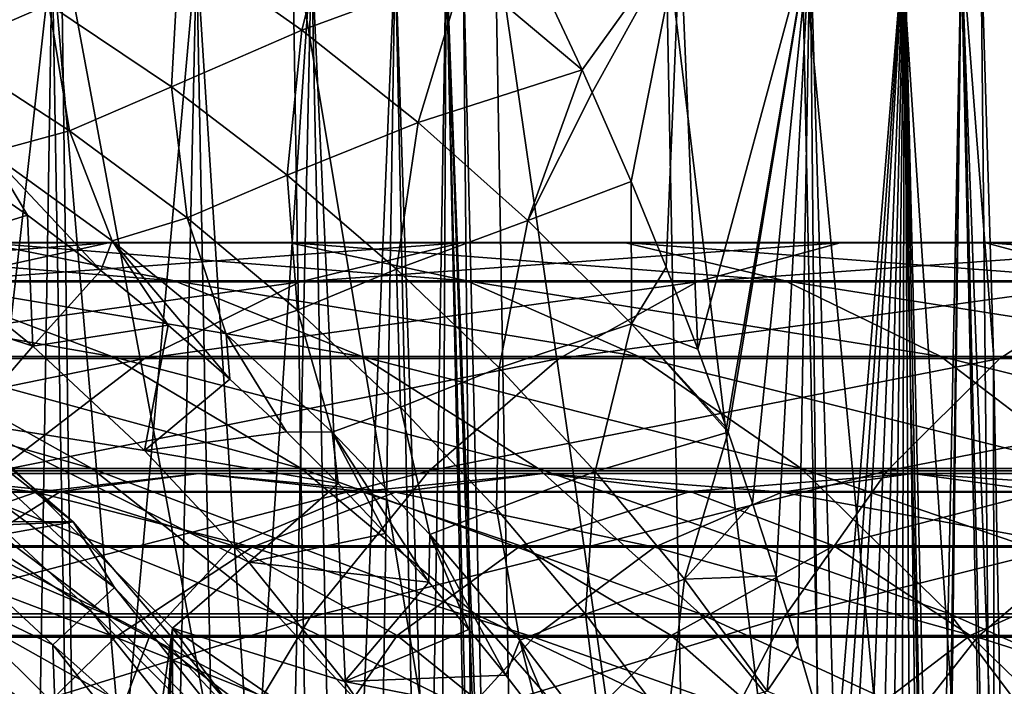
# Model space of a CAD drawing. Header units: metres. Extents: x -62 to 150, y -92 to 92.
# Tile 400 of 656: x 8.85 to 15.12, y 8.14 to 12.39. Entities that reach past the tile are written whole.
import ezdxf

# ---------------------------------------------------------------- set-up
doc = ezdxf.new("R2010")
doc.units = ezdxf.units.M
doc.layers.add('solid_500615', color=7, linetype='CONTINUOUS')

msp = doc.modelspace()

# ---------------------------------------------------------------- linework, layer by layer
at = {"layer": 'solid_500615'}
for points in [[(10.89548, 13.29316, -10.415702), (10.64907, 12.322311, -11.170598), (9.868814, 12.871405, -12.140285)], [(10.89548, 13.29316, -10.415702), (11.68396, 12.703505, -9.423746), (10.64907, 12.322311, -11.170598)], [(7.487415, 12.938643, 12.968584), (7.584079, 4.287668, 13.136009), (9.233789, 4.287668, 12.033709)], [(9.116099, 12.938643, 11.880332), (7.487415, 12.938643, 12.968584), (9.233789, 4.287668, 12.033709)], [(8.215626, 12.97153, -14.845849), (9.036949, 12.486799, -13.948117), (8.372109, 12.200228, -15.821929)], [(9.116099, 12.938643, 11.880332), (9.233789, 4.287668, 12.033709), (10.725507, 4.287668, 10.725507)], [(10.588804, 12.938643, 10.588804), (9.116099, 12.938643, 11.880332), (10.725507, 4.287668, 10.725507)], [(10.588804, 12.938643, 10.588804), (10.725507, 4.287668, 10.725507), (12.033709, 4.287668, 9.233789)], [(11.880332, 12.938643, 9.116099), (10.588804, 12.938643, 10.588804), (12.033709, 4.287668, 9.233789)], [(11.880332, 12.938643, 9.116099), (12.033709, 4.287668, 9.233789), (13.136009, 4.287668, 7.584079)], [(12.968584, 12.938643, 7.487415), (11.880332, 12.938643, 9.116099), (13.136009, 4.287668, 7.584079)], [(12.433908, 12.07077, -8.3957), (12.224119, 12.51905, -8.673625), (13.058185, 12.938647, -7.330032)], [(12.499218, 11.926653, -8.306266), (12.433908, 12.07077, -8.3957), (13.058185, 12.938647, -7.330032)], [(12.747334, 11.358401, -7.952708), (12.499218, 11.926653, -8.306266), (13.058185, 12.938647, -7.330032)], [(12.97041, 10.814055, -7.614416), (12.747334, 11.358401, -7.952708), (13.058185, 12.938647, -7.330032)], [(12.968584, 12.938643, 7.487415), (13.136009, 4.287668, 7.584079), (14.01355, 4.287668, 5.804603)], [(13.83494, 12.938643, 5.730619), (12.968584, 12.938643, 7.487415), (14.01355, 4.287668, 5.804603)], [(13.172331, 10.291791, -7.289099), (12.97041, 10.814055, -7.614416), (13.058185, 12.938647, -7.330032)], [(13.172331, 10.291791, -7.289099), (13.058185, 12.938647, -7.330032), (13.886349, 12.938646, -5.604897)], [(13.354768, 9.791035, -6.977423), (13.172331, 10.291791, -7.289099), (13.886349, 12.938646, -5.604897)], [(13.364951, 9.762252, -6.959477), (13.354768, 9.791035, -6.977423), (13.886349, 12.938646, -5.604897)], [(13.52059, 9.309636, -6.677387), (13.364951, 9.762252, -6.959477), (13.886349, 12.938646, -5.604897)], [(13.671142, 8.847112, -6.389244), (13.52059, 9.309636, -6.677387), (13.886349, 12.938646, -5.604897)], [(13.808371, 8.401753, -6.111653), (13.671142, 8.847112, -6.389244), (13.886349, 12.938646, -5.604897)], [(13.93312, 7.974124, -5.845168), (13.808371, 8.401753, -6.111653), (13.886349, 12.938646, -5.604897)], [(13.83494, 12.938643, 5.730619), (14.01355, 4.287668, 5.804603), (14.651315, 4.287668, 3.925808)], [(14.464576, 12.938643, 3.875771), (13.83494, 12.938643, 5.730619), (14.651315, 4.287668, 3.925808)], [(14.046442, 7.564125, -5.589729), (13.886349, 12.938646, -5.604897), (14.487747, 12.938644, -3.788235)], [(14.046442, 7.564125, -5.589729), (13.93312, 7.974124, -5.845168), (13.886349, 12.938646, -5.604897)], [(14.097124, 7.373266, -5.470879), (14.046442, 7.564125, -5.589729), (14.487747, 12.938644, -3.788235)], [(14.149088, 7.172494, -5.345775), (14.097124, 7.373266, -5.470879), (14.487747, 12.938644, -3.788235)], [(14.2417, 6.800003, -5.113925), (14.149088, 7.172494, -5.345775), (14.487747, 12.938644, -3.788235)], [(14.325542, 6.444977, -4.893026), (14.2417, 6.800003, -5.113925), (14.487747, 12.938644, -3.788235)], [(14.401308, 6.10723, -4.683131), (14.325542, 6.444977, -4.893026), (14.487747, 12.938644, -3.788235)], [(14.470103, 5.784775, -4.482876), (14.401308, 6.10723, -4.683131), (14.487747, 12.938644, -3.788235)], [(14.464576, 12.938643, 3.875771), (14.651315, 4.287668, 3.925808), (15.038392, 4.287668, 1.979842)], [(14.846719, 12.938643, 1.954608), (14.464576, 12.938643, 3.875771), (15.038392, 4.287668, 1.979842)], [(14.532463, 5.477382, -4.292278), (14.470103, 5.784775, -4.482876), (14.487747, 12.938644, -3.788235)], [(14.688319, 4.631004, -3.76906), (14.487747, 12.938644, -3.788235), (14.852561, 12.938643, -1.90971)], [(14.589291, 5.183068, -4.109996), (14.532463, 5.477382, -4.292278), (14.487747, 12.938644, -3.788235)], [(14.63765, 4.920255, -3.947544), (14.589291, 5.183068, -4.109996), (14.487747, 12.938644, -3.788235)], [(14.688319, 4.631004, -3.76906), (14.63765, 4.920255, -3.947544), (14.487747, 12.938644, -3.788235)], [(14.731597, 4.370893, -3.608975), (14.688319, 4.631004, -3.76906), (14.852561, 12.938643, -1.90971)], [(14.731597, 4.370893, -3.608975), (14.852561, 12.938643, -1.90971), (14.745149, 4.286691, -3.557235)], [(14.852561, 12.938643, -1.90971), (15.061988, 4.287669, -1.79151), (14.745149, 4.286691, -3.557235)], [(14.846719, 12.938643, 1.954608), (15.168158, 4.287668), (15.055482, 10.259061)], [(14.846719, 12.938643, 1.954608), (15.038392, 4.287668, 1.979842), (15.168158, 4.287668)], [(14.846719, 12.938643, 1.954608), (15.055482, 10.259061), (14.974831, 12.938643)], [(14.852561, 12.938643, -1.90971), (14.974831, 12.938643), (15.061988, 4.287669, -1.79151)], [(14.974831, 12.938643), (15.055482, 10.259061), (15.061988, 4.287669, -1.79151)], [(9.868814, 12.871405, -12.140285), (9.817422, 11.961401, -13.001544), (9.036949, 12.486799, -13.948117)], [(9.868814, 12.871405, -12.140285), (10.64907, 12.322311, -11.170598), (9.817422, 11.961401, -13.001544)], [(8.100787, 4.250968, 8.673825), (7.969961, 12.827892, 8.533745), (9.05774, 12.827892, 7.369018)], [(7.969961, 12.827892, -8.533745), (8.730651, 4.789056, -8.030114), (8.922237, 4.250449, -7.826354)], [(9.05774, 12.827892, -7.369018), (7.969961, 12.827892, -8.533745), (8.922237, 4.250449, -7.826354)], [(9.206422, 4.250968, 7.48998), (8.100787, 4.250968, 8.673825), (9.05774, 12.827892, 7.369018)], [(9.05774, 12.827892, -7.369018), (8.922237, 4.250449, -7.826354), (9.79325, 4.250968, -6.704496)], [(9.206422, 4.250968, 7.48998), (9.05774, 12.827892, 7.369018), (9.97679, 12.827892, 6.06702)], [(9.97679, 12.827892, -6.06702), (9.05774, 12.827892, -7.369018), (9.79325, 4.250968, -6.704496)], [(10.140558, 4.250968, 6.16661), (9.206422, 4.250968, 7.48998), (9.97679, 12.827892, 6.06702)], [(9.97679, 12.827892, -6.06702), (9.79325, 4.250968, -6.704496), (10.525782, 4.250968, -5.48324)], [(10.140558, 4.250968, 6.16661), (9.97679, 12.827892, 6.06702), (10.709991, 12.827892, 4.652006)], [(10.709991, 12.827892, -4.652006), (9.97679, 12.827892, -6.06702), (10.525782, 4.250968, -5.48324)], [(10.885796, 4.250968, 4.728368), (10.140558, 4.250968, 6.16661), (10.709991, 12.827892, 4.652006)], [(10.709991, 12.827892, -4.652006), (10.525782, 4.250968, -5.48324), (11.106764, 4.250968, -4.183037)], [(10.885796, 4.250968, 4.728368), (10.709991, 12.827892, 4.652006), (11.243687, 12.827892, 3.150333)], [(11.243687, 12.827892, -3.150333), (10.709991, 12.827892, -4.652006), (11.106764, 4.250968, -4.183037)], [(11.42825, 4.250968, 3.202046), (10.885796, 4.250968, 4.728368), (11.243687, 12.827892, 3.150333)], [(11.243687, 12.827892, -3.150333), (11.106764, 4.250968, -4.183037), (11.527831, 4.250968, -2.822607)], [(11.42825, 4.250968, 3.202046), (11.243687, 12.827892, 3.150333), (11.567932, 12.827892, 1.589976)], [(11.567932, 12.827892, -1.589976), (11.243687, 12.827892, -3.150333), (11.527831, 4.250968, -2.822607)], [(11.757819, 4.250968, 1.616075), (11.42825, 4.250968, 3.202046), (11.567932, 12.827892, 1.589976)], [(11.567932, 12.827892, -1.589976), (11.527831, 4.250968, -2.822607), (11.782922, 4.250968, -1.421537)], [(11.757819, 4.250968, 1.616075), (11.567932, 12.827892, 1.589976), (11.67669, 12.827892)], [(11.567932, 12.827892, -1.589976), (11.856116, 5.237471), (11.67669, 12.827892)], [(11.567932, 12.827892, -1.589976), (11.868361, 4.250968), (11.856116, 5.237471)], [(11.567932, 12.827892, -1.589976), (11.782922, 4.250968, -1.421537), (11.868361, 4.250968)], [(11.856116, 5.237471), (11.757819, 4.250968, 1.616075), (11.67669, 12.827892)], [(11.68396, 12.703505, -9.423746), (11.389624, 11.734401, -10.163054), (10.64907, 12.322311, -11.170598)], [(11.68396, 12.703505, -9.423746), (12.433908, 12.07077, -8.3957), (11.389624, 11.734401, -10.163054)], [(11.68396, 12.703505, -9.423746), (12.224119, 12.51905, -8.673625), (12.433908, 12.07077, -8.3957)], [(9.036949, 12.486799, -13.948117), (9.168039, 11.682269, -14.900125), (8.372109, 12.200228, -15.821929)], [(9.036949, 12.486799, -13.948117), (9.817422, 11.961401, -13.001544), (9.168039, 11.682269, -14.900125)], [(10.64907, 12.322311, -11.170598), (10.556154, 11.398504, -12.012936), (9.817422, 11.961401, -13.001544)], [(10.64907, 12.322311, -11.170598), (11.389624, 11.734401, -10.163054), (10.556154, 11.398504, -12.012936)], [(8.372109, 12.200228, -15.821929), (9.168039, 11.682269, -14.900125), (8.66195, 11.543133, -16.848419)], [(11.389624, 11.734401, -10.163054), (12.433908, 12.07077, -8.3957), (12.089508, 11.110328, -9.122646)], [(12.089508, 11.110328, -9.122646), (12.433908, 12.07077, -8.3957), (12.499218, 11.926653, -8.306266)], [(9.817422, 11.961401, -13.001544), (9.917426, 11.127506, -13.931117), (9.168039, 11.682269, -14.900125)], [(9.817422, 11.961401, -13.001544), (10.556154, 11.398504, -12.012936), (9.917426, 11.127506, -13.931117)], [(12.089508, 11.110328, -9.122646), (12.499218, 11.926653, -8.306266), (12.747334, 11.358401, -7.952708)], [(11.389624, 11.734401, -10.163054), (11.252625, 10.801015, -10.988106), (10.556154, 11.398504, -12.012936)], [(11.389624, 11.734401, -10.163054), (12.089508, 11.110328, -9.122646), (11.252625, 10.801015, -10.988106)], [(9.168039, 11.682269, -14.900125), (9.441318, 10.981216, -15.900923), (8.66195, 11.543133, -16.848419)], [(9.168039, 11.682269, -14.900125), (9.917426, 11.127506, -13.931117), (9.441318, 10.981216, -15.900923)], [(8.66195, 11.543133, -16.848419), (8.901346, 11.145033, -18.094835), (8.392267, 11.497682, -18.655275)], [(8.66195, 11.543133, -16.848419), (9.368358, 10.793159, -17.539776), (8.901346, 11.145033, -18.094835)], [(8.66195, 11.543133, -16.848419), (9.441318, 10.981216, -15.900923), (9.368358, 10.793159, -17.539776)], [(8.392267, 11.497682, -18.655275), (8.901346, 11.145033, -18.094835), (8.175756, 10.921532, -30.20178)], [(10.556154, 11.398504, -12.012936), (10.620478, 10.539394, -12.921808), (9.917426, 11.127506, -13.931117)], [(10.556154, 11.398504, -12.012936), (11.252625, 10.801015, -10.988106), (10.620478, 10.539394, -12.921808)], [(12.089508, 11.110328, -9.122646), (12.747334, 11.358401, -7.952708), (12.748043, 10.452476, -8.053676)], [(12.748043, 10.452476, -8.053676), (12.747334, 11.358401, -7.952708), (12.97041, 10.814055, -7.614416)], [(8.901346, 11.145033, -18.094835), (8.934058, 10.310452, -30.20178), (8.175756, 10.921532, -30.20178)], [(8.901346, 11.145033, -18.094835), (9.368358, 10.793159, -17.539776), (8.934058, 10.310452, -30.20178)], [(9.917426, 11.127506, -13.931117), (10.167232, 10.3862, -14.907939), (9.441318, 10.981216, -15.900923)], [(9.917426, 11.127506, -13.931117), (10.620478, 10.539394, -12.921808), (10.167232, 10.3862, -14.907939)], [(12.089508, 11.110328, -9.122646), (11.90657, 10.17158, -9.932037), (11.252625, 10.801015, -10.988106)], [(12.089508, 11.110328, -9.122646), (12.748043, 10.452476, -8.053676), (11.90657, 10.17158, -9.932037)], [(9.441318, 10.981216, -15.900923), (9.79696, 10.44466, -16.985622), (9.368358, 10.793159, -17.539776)], [(9.441318, 10.981216, -15.900923), (10.19065, 10.100436, -16.443537), (9.79696, 10.44466, -16.985622)], [(9.441318, 10.981216, -15.900923), (10.167232, 10.3862, -14.907939), (10.19065, 10.100436, -16.443537)], [(9.417681, 10.967999, -77.264816), (8.28372, 10.720164, -78.431458), (6.124737, 10.720164, -76.137886)], [(7.357738, 10.967999, -75.076462), (9.417681, 10.967999, -77.264816), (6.124737, 10.720164, -76.137886)], [(9.838494, 10.727129, -72.94091), (8.604963, 10.970339, -74.002792), (6.837659, 10.970339, -71.755188)], [(8.160542, 10.727129, -70.806946), (9.838494, 10.727129, -72.94091), (6.837659, 10.970339, -71.755188)], [(8.934058, 10.310452, -30.20178), (8.513721, 9.823772, -33), (7.029237, 10.935655, -33)], [(8.934058, 10.310452, -30.20178), (7.029237, 10.935655, -33), (8.175756, 10.921532, -30.20178)], [(10.564722, 10.970339, -76.084724), (9.417681, 10.967999, -77.264816), (7.357738, 10.967999, -75.076462)], [(8.604963, 10.970339, -74.002792), (10.564722, 10.970339, -76.084724), (7.357738, 10.967999, -75.076462)], [(11.663667, 10.967999, -79.261772), (10.637691, 10.720164, -80.524429), (8.28372, 10.720164, -78.431458)], [(9.417681, 10.967999, -77.264816), (11.663667, 10.967999, -79.261772), (8.28372, 10.720164, -78.431458)], [(11.699169, 10.727129, -74.91758), (10.564722, 10.970339, -76.084724), (8.604963, 10.970339, -74.002792)], [(9.838494, 10.727129, -72.94091), (11.699169, 10.727129, -74.91758), (8.604963, 10.970339, -74.002792)], [(12.701477, 10.970339, -77.984558), (11.663667, 10.967999, -79.261772), (9.417681, 10.967999, -77.264816)], [(10.564722, 10.970339, -76.084724), (12.701477, 10.970339, -77.984558), (9.417681, 10.967999, -77.264816)], [(13.727892, 10.727129, -76.721367), (12.701477, 10.970339, -77.984558), (10.564722, 10.970339, -76.084724)], [(11.699169, 10.727129, -74.91758), (13.727892, 10.727129, -76.721367), (10.564722, 10.970339, -76.084724)], [(14.07798, 10.967999, -81.051575), (13.168084, 10.720164, -82.400276), (10.637691, 10.720164, -80.524429)], [(11.663667, 10.967999, -79.261772), (14.07798, 10.967999, -81.051575), (10.637691, 10.720164, -80.524429)], [(14.998372, 10.970339, -79.687309), (14.07798, 10.967999, -81.051575), (11.663667, 10.967999, -79.261772)], [(12.701477, 10.970339, -77.984558), (14.998372, 10.970339, -79.687309), (11.663667, 10.967999, -79.261772)], [(15.908658, 10.727129, -78.338028), (14.998372, 10.970339, -79.687309), (12.701477, 10.970339, -77.984558)], [(13.727892, 10.727129, -76.721367), (15.908658, 10.727129, -78.338028), (12.701477, 10.970339, -77.984558)], [(16.641575, 10.967999, -82.620094), (15.854936, 10.720164, -84.044212), (13.168084, 10.720164, -82.400276)], [(14.07798, 10.967999, -81.051575), (16.641575, 10.967999, -82.620094), (13.168084, 10.720164, -82.400276)], [(17.43729, 10.970339, -81.17955), (16.641575, 10.967999, -82.620094), (14.07798, 10.967999, -81.051575)], [(14.998372, 10.970339, -79.687309), (17.43729, 10.970339, -81.17955), (14.07798, 10.967999, -81.051575)], [(18.224266, 10.727129, -79.754814), (17.43729, 10.970339, -81.17955), (14.998372, 10.970339, -79.687309)], [(15.908658, 10.727129, -78.338028), (18.224266, 10.727129, -79.754814), (14.998372, 10.970339, -79.687309)], [(9.368358, 10.793159, -17.539776), (9.79696, 10.44466, -16.985622), (8.934058, 10.310452, -30.20178)], [(11.252625, 10.801015, -10.988106), (11.277615, 9.920972, -11.878036), (10.620478, 10.539394, -12.921808)], [(11.252625, 10.801015, -10.988106), (11.90657, 10.17158, -9.932037), (11.277615, 9.920972, -11.878036)], [(12.748043, 10.452476, -8.053676), (12.97041, 10.814055, -7.614416), (13.172331, 10.291791, -7.289099)], [(9.439131, 10.243814, -69.89045), (8.160542, 10.727129, -70.806946), (6.678552, 10.727129, -68.532509)], [(8.033416, 10.243814, -67.733078), (9.439131, 10.243814, -69.89045), (6.678552, 10.727129, -68.532509)], [(11.030721, 10.243814, -71.914589), (9.838494, 10.727129, -72.94091), (8.160542, 10.727129, -70.806946)], [(9.439131, 10.243814, -69.89045), (11.030721, 10.243814, -71.914589), (8.160542, 10.727129, -70.806946)], [(12.79563, 10.243814, -73.78952), (11.699169, 10.727129, -74.91758), (9.838494, 10.727129, -72.94091)], [(11.030721, 10.243814, -71.914589), (12.79563, 10.243814, -73.78952), (9.838494, 10.727129, -72.94091)], [(14.719938, 10.243814, -75.500465), (13.727892, 10.727129, -76.721367), (11.699169, 10.727129, -74.91758)], [(12.79563, 10.243814, -73.78952), (14.719938, 10.243814, -75.500465), (11.699169, 10.727129, -74.91758)], [(16.788465, 10.243814, -77.03392), (15.908658, 10.727129, -78.338028), (13.727892, 10.727129, -76.721367)], [(14.719938, 10.243814, -75.500465), (16.788465, 10.243814, -77.03392), (13.727892, 10.727129, -76.721367)], [(10.637691, 10.720164, -80.524429), (9.646516, 10.23238, -81.744255), (7.188221, 10.23238, -79.558533)], [(8.28372, 10.720164, -78.431458), (10.637691, 10.720164, -80.524429), (7.188221, 10.23238, -79.558533)], [(13.168084, 10.720164, -82.400276), (12.289049, 10.23238, -83.703239), (9.646516, 10.23238, -81.744255)], [(10.637691, 10.720164, -80.524429), (13.168084, 10.720164, -82.400276), (9.646516, 10.23238, -81.744255)], [(15.854936, 10.720164, -84.044212), (15.094977, 10.23238, -85.420029), (12.289049, 10.23238, -83.703239)], [(13.168084, 10.720164, -82.400276), (15.854936, 10.720164, -84.044212), (12.289049, 10.23238, -83.703239)], [(18.677053, 10.720164, -85.44326), (18.042166, 10.23238, -86.881081), (15.094977, 10.23238, -85.420029)], [(15.854936, 10.720164, -84.044212), (18.677053, 10.720164, -85.44326), (15.094977, 10.23238, -85.420029)], [(10.620478, 10.539394, -12.921808), (10.841101, 9.761897, -13.876479), (10.167232, 10.3862, -14.907939)], [(10.620478, 10.539394, -12.921808), (11.277615, 9.920972, -11.878036), (10.841101, 9.761897, -13.876479)], [(9.192809, 9.191846, -33), (7.641639, 10.516775, -33), (0.853143, 9.210565, -33)], [(8.042414, 10.084867, -36.644981), (7.641639, 10.516775, -33), (9.192809, 9.191846, -33)], [(9.79696, 10.44466, -16.985622), (9.646834, 9.646834, -30.20178), (8.934058, 10.310452, -30.20178)], [(9.79696, 10.44466, -16.985622), (10.19065, 10.100436, -16.443537), (9.646834, 9.646834, -30.20178)], [(12.748043, 10.452476, -8.053676), (12.517899, 9.512535, -8.849002), (11.90657, 10.17158, -9.932037)], [(12.748043, 10.452476, -8.053676), (13.364951, 9.762252, -6.959477), (12.517899, 9.512535, -8.849002)], [(12.748043, 10.452476, -8.053676), (13.172331, 10.291791, -7.289099), (13.354768, 9.791035, -6.977423)], [(12.748043, 10.452476, -8.053676), (13.354768, 9.791035, -6.977423), (13.364951, 9.762252, -6.959477)], [(10.167232, 10.3862, -14.907939), (10.550084, 9.764447, -15.913548), (10.19065, 10.100436, -16.443537)], [(10.167232, 10.3862, -14.907939), (10.841101, 9.761897, -13.876479), (10.550084, 9.764447, -15.913548)], [(9.646834, 9.646834, -30.20178), (8.513721, 9.823772, -33), (8.934058, 10.310452, -30.20178)], [(9.646516, 10.23238, -81.744255), (8.712324, 9.515565, -82.893951), (6.155704, 9.515565, -80.620804)], [(7.188221, 10.23238, -79.558533), (9.646516, 10.23238, -81.744255), (6.155704, 9.515565, -80.620804)], [(9.311015, 9.531213, -66.97924), (8.033416, 10.243814, -67.733078), (6.824663, 10.243814, -65.459496)], [(8.16411, 9.531213, -64.821983), (9.311015, 9.531213, -66.97924), (6.824663, 10.243814, -65.459496)], [(10.644805, 9.531213, -69.026222), (9.439131, 10.243814, -69.89045), (8.033416, 10.243814, -67.733078)], [(9.311015, 9.531213, -66.97924), (10.644805, 9.531213, -69.026222), (8.033416, 10.243814, -67.733078)], [(12.289049, 10.23238, -83.703239), (11.460552, 9.515565, -84.93129), (8.712324, 9.515565, -82.893951)], [(9.646516, 10.23238, -81.744255), (12.289049, 10.23238, -83.703239), (8.712324, 9.515565, -82.893951)], [(12.154959, 9.531213, -70.946793), (11.030721, 10.243814, -71.914589), (9.439131, 10.243814, -69.89045)], [(10.644805, 9.531213, -69.026222), (12.154959, 9.531213, -70.946793), (9.439131, 10.243814, -69.89045)], [(13.829564, 9.531213, -72.725792), (12.79563, 10.243814, -73.78952), (11.030721, 10.243814, -71.914589)], [(12.154959, 9.531213, -70.946793), (13.829564, 9.531213, -72.725792), (11.030721, 10.243814, -71.914589)], [(15.094977, 10.23238, -85.420029), (14.37871, 9.515565, -86.716743), (11.460552, 9.515565, -84.93129)], [(12.289049, 10.23238, -83.703239), (15.094977, 10.23238, -85.420029), (11.460552, 9.515565, -84.93129)], [(15.655411, 9.531213, -74.349197), (14.719938, 10.243814, -75.500465), (12.79563, 10.243814, -73.78952)], [(13.829564, 9.531213, -72.725792), (15.655411, 9.531213, -74.349197), (12.79563, 10.243814, -73.78952)], [(18.042166, 10.23238, -86.881081), (17.443777, 9.515565, -88.236237), (14.37871, 9.515565, -86.716743)], [(15.094977, 10.23238, -85.420029), (18.042166, 10.23238, -86.881081), (14.37871, 9.515565, -86.716743)], [(17.618097, 9.531213, -75.804184), (16.788465, 10.243814, -77.03392), (14.719938, 10.243814, -75.500465)], [(15.655411, 9.531213, -74.349197), (17.618097, 9.531213, -75.804184), (14.719938, 10.243814, -75.500465)], [(15.055482, 10.259061), (15.168158, 4.287668), (15.061988, 4.287669, -1.79151)], [(11.90657, 10.17158, -9.932037), (11.889375, 9.274929, -10.804773), (11.277615, 9.920972, -11.878036)], [(11.90657, 10.17158, -9.932037), (12.517899, 9.512535, -8.849002), (11.889375, 9.274929, -10.804773)], [(10.19065, 10.100436, -16.443537), (10.550084, 9.764447, -15.913548), (9.646834, 9.646834, -30.20178)], [(7.909939, 9.91875, -40.296143), (8.042414, 10.084867, -36.644981), (9.455658, 8.773568, -36.644981)], [(9.455658, 8.773568, -36.644981), (8.042414, 10.084867, -36.644981), (9.192809, 9.191846, -33)], [(9.299905, 8.62905, -40.296143), (7.708153, 9.665718, -43.939133), (7.909939, 9.91875, -40.296143)], [(9.299905, 8.62905, -40.296143), (7.909939, 9.91875, -40.296143), (9.455658, 8.773568, -36.644981)], [(11.277615, 9.920972, -11.878036), (11.46438, 9.111547, -12.812403), (10.841101, 9.761897, -13.876479)], [(11.277615, 9.920972, -11.878036), (11.889375, 9.274929, -10.804773), (11.46438, 9.111547, -12.812403)], [(8.513721, 9.823772, -33), (9.034631, 2.935529, -33), (8.464969, 4.311583, -33)], [(8.513721, 9.823772, -33), (9.823772, 8.513721, -33), (9.034631, 2.935529, -33)], [(10.310452, 8.934058, -30.20178), (9.823772, 8.513721, -33), (8.513721, 9.823772, -33)], [(10.310452, 8.934058, -30.20178), (8.513721, 9.823772, -33), (9.646834, 9.646834, -30.20178)], [(10.550084, 9.764447, -15.913548), (10.879189, 9.436901, -15.396311), (9.646834, 9.646834, -30.20178)], [(10.841101, 9.761897, -13.876479), (10.879189, 9.436901, -15.396311), (10.550084, 9.764447, -15.913548)], [(10.841101, 9.761897, -13.876479), (11.458349, 8.807878, -14.409043), (11.181843, 9.116967, -14.895132)], [(10.841101, 9.761897, -13.876479), (11.46438, 9.111547, -12.812403), (11.458349, 8.807878, -14.409043)], [(10.841101, 9.761897, -13.876479), (11.181843, 9.116967, -14.895132), (10.879189, 9.436901, -15.396311)], [(12.517899, 9.512535, -8.849002), (13.364951, 9.762252, -6.959477), (13.086615, 8.825887, -7.742675)], [(13.086615, 8.825887, -7.742675), (13.364951, 9.762252, -6.959477), (13.52059, 9.309636, -6.677387)], [(7.708153, 9.665718, -43.939133), (9.06266, 8.408919, -43.939133), (7.822414, 9.006024, -47.566944)], [(9.299905, 8.62905, -40.296143), (9.06266, 8.408919, -43.939133), (7.708153, 9.665718, -43.939133)], [(10.879189, 9.436901, -15.396311), (10.310452, 8.934058, -30.20178), (9.646834, 9.646834, -30.20178)], [(6.855708, 9.380693, -75.508629), (8.955976, 9.380693, -77.73983), (7.982987, 9.49999, -74.538216)], [(9.392572, 8.605274, -64.237297), (8.16411, 9.531213, -64.821983), (7.213138, 9.531213, -62.571472)], [(8.488632, 8.605274, -62.098091), (9.392572, 8.605274, -64.237297), (7.213138, 9.531213, -62.571472)], [(7.982987, 9.49999, -74.538216), (9.110518, 9.384899, -73.567589), (7.379834, 9.384899, -71.366554)], [(11.460552, 9.515565, -84.93129), (10.701137, 8.585763, -86.056938), (7.856027, 8.585763, -83.947784)], [(8.712324, 9.515565, -82.893951), (11.460552, 9.515565, -84.93129), (7.856027, 8.585763, -83.947784)], [(7.982987, 9.49999, -74.538216), (9.992706, 9.49999, -76.673225), (9.110518, 9.384899, -73.567589)], [(8.955976, 9.380693, -77.73983), (9.992706, 9.49999, -76.673225), (7.982987, 9.49999, -74.538216)], [(10.482754, 8.605274, -66.287857), (9.311015, 9.531213, -66.97924), (8.16411, 9.531213, -64.821983)], [(9.392572, 8.605274, -64.237297), (10.482754, 8.605274, -66.287857), (8.16411, 9.531213, -64.821983)], [(8.955976, 9.380693, -77.73983), (11.24593, 9.380693, -79.775879), (9.992706, 9.49999, -76.673225)], [(9.992706, 9.49999, -76.673225), (11.029668, 9.384899, -75.606377), (9.110518, 9.384899, -73.567589)], [(11.750577, 8.605274, -68.233604), (10.644805, 9.531213, -69.026222), (9.311015, 9.531213, -66.97924)], [(10.482754, 8.605274, -66.287857), (11.750577, 8.605274, -68.233604), (9.311015, 9.531213, -66.97924)], [(9.992706, 9.49999, -76.673225), (12.183933, 9.49999, -78.62149), (11.029668, 9.384899, -75.606377)], [(11.24593, 9.380693, -79.775879), (12.183933, 9.49999, -78.62149), (9.992706, 9.49999, -76.673225)], [(13.186043, 8.605274, -70.059189), (12.154959, 9.531213, -70.946793), (10.644805, 9.531213, -69.026222)], [(11.750577, 8.605274, -68.233604), (13.186043, 8.605274, -70.059189), (10.644805, 9.531213, -69.026222)], [(14.37871, 9.515565, -86.716743), (13.722166, 8.585763, -87.905342), (10.701137, 8.585763, -86.056938)], [(11.460552, 9.515565, -84.93129), (14.37871, 9.515565, -86.716743), (10.701137, 8.585763, -86.056938)], [(12.183933, 9.49999, -78.62149), (13.122146, 9.384899, -77.466843), (11.029668, 9.384899, -75.606377)], [(11.24593, 9.380693, -79.775879), (13.707505, 9.380693, -81.600708), (12.183933, 9.49999, -78.62149)], [(12.517899, 9.512535, -8.849002), (12.45634, 8.603587, -9.706259), (11.889375, 9.274929, -10.804773)], [(14.777826, 8.605274, -71.750206), (13.829564, 9.531213, -72.725792), (12.154959, 9.531213, -70.946793)], [(13.186043, 8.605274, -70.059189), (14.777826, 8.605274, -71.750206), (12.154959, 9.531213, -70.946793)], [(12.183933, 9.49999, -78.62149), (14.539384, 9.49999, -80.367653), (13.122146, 9.384899, -77.466843)], [(13.707505, 9.380693, -81.600708), (14.539384, 9.49999, -80.367653), (12.183933, 9.49999, -78.62149)], [(12.517899, 9.512535, -8.849002), (13.086615, 8.825887, -7.742675), (12.45634, 8.603587, -9.706259)], [(14.539384, 9.49999, -80.367653), (15.371447, 9.384899, -79.134315), (13.122146, 9.384899, -77.466843)], [(13.707505, 9.380693, -81.600708), (16.321287, 9.380693, -83.199936), (14.539384, 9.49999, -80.367653)], [(17.443777, 9.515565, -88.236237), (16.895285, 8.585763, -89.478401), (13.722166, 8.585763, -87.905342)], [(14.37871, 9.515565, -86.716743), (17.443777, 9.515565, -88.236237), (13.722166, 8.585763, -87.905342)], [(16.513371, 8.605274, -73.293312), (15.655411, 9.531213, -74.349197), (13.829564, 9.531213, -72.725792)], [(14.777826, 8.605274, -71.750206), (16.513371, 8.605274, -73.293312), (13.829564, 9.531213, -72.725792)], [(14.539384, 9.49999, -80.367653), (17.040476, 9.49999, -81.897926), (15.371447, 9.384899, -79.134315)], [(16.321287, 9.380693, -83.199936), (17.040476, 9.49999, -81.897926), (14.539384, 9.49999, -80.367653)], [(10.879189, 9.436901, -15.396311), (11.181843, 9.116967, -14.895132), (10.310452, 8.934058, -30.20178)], [(7.945055, 9.029951, -78.779884), (8.955976, 9.380693, -77.73983), (6.855708, 9.380693, -75.508629)], [(7.379834, 9.384899, -71.366554), (9.110518, 9.384899, -73.567589), (8.559474, 9.03826, -70.520988)], [(7.945055, 9.029951, -78.779884), (10.331278, 9.029951, -80.901527), (8.955976, 9.380693, -77.73983)], [(9.110518, 9.384899, -73.567589), (10.21048, 9.03826, -72.620689), (8.559474, 9.03826, -70.520988)], [(10.331278, 9.029951, -80.901527), (11.24593, 9.380693, -79.775879), (8.955976, 9.380693, -77.73983)], [(9.110518, 9.384899, -73.567589), (11.029668, 9.384899, -75.606377), (10.21048, 9.03826, -72.620689)], [(11.029668, 9.384899, -75.606377), (12.041275, 9.03826, -74.56562), (10.21048, 9.03826, -72.620689)], [(10.331278, 9.029951, -80.901527), (12.896338, 9.029951, -82.803078), (11.24593, 9.380693, -79.775879)], [(11.029668, 9.384899, -75.606377), (13.122146, 9.384899, -77.466843), (12.041275, 9.03826, -74.56562)], [(12.896338, 9.029951, -82.803078), (13.707505, 9.380693, -81.600708), (11.24593, 9.380693, -79.775879)], [(13.122146, 9.384899, -77.466843), (14.037419, 9.03826, -76.340431), (12.041275, 9.03826, -74.56562)], [(12.896338, 9.029951, -82.803078), (15.620001, 9.029951, -84.469536), (13.707505, 9.380693, -81.600708)], [(13.122146, 9.384899, -77.466843), (15.371447, 9.384899, -79.134315), (14.037419, 9.03826, -76.340431)], [(15.620001, 9.029951, -84.469536), (16.321287, 9.380693, -83.199936), (13.707505, 9.380693, -81.600708)], [(15.371447, 9.384899, -79.134315), (16.183167, 9.03826, -77.931137), (14.037419, 9.03826, -76.340431)], [(13.086615, 8.825887, -7.742675), (13.52059, 9.309636, -6.677387), (13.671142, 8.847112, -6.389244)], [(11.889375, 9.274929, -10.804773), (12.038491, 8.437924, -11.72067), (11.46438, 9.111547, -12.812403)], [(11.889375, 9.274929, -10.804773), (12.45634, 8.603587, -9.706259), (12.038491, 8.437924, -11.72067)], [(9.192809, 9.191846, -33), (0.853143, 9.210565, -33), (2.530737, 8.897015, -33)], [(9.192809, 9.191846, -33), (2.530737, 8.897015, -33), (4.122496, 8.280427, -33)], [(10.51758, 7.640608, -33), (9.192809, 9.191846, -33), (4.122496, 8.280427, -33)], [(9.455658, 8.773568, -36.644981), (9.192809, 9.191846, -33), (10.51758, 7.640608, -33)], [(11.181843, 9.116967, -14.895132), (11.458349, 8.807878, -14.409043), (10.310452, 8.934058, -30.20178)], [(11.46438, 9.111547, -12.812403), (11.713253, 8.507127, -13.937771), (11.458349, 8.807878, -14.409043)], [(11.46438, 9.111547, -12.812403), (11.948141, 8.215292, -13.481695), (11.713253, 8.507127, -13.937771)], [(11.46438, 9.111547, -12.812403), (12.038491, 8.437924, -11.72067), (11.948141, 8.215292, -13.481695)], [(8.559474, 9.03826, -70.520988), (9.680445, 8.468623, -69.717476), (8.289124, 8.468623, -67.582199)], [(8.559474, 9.03826, -70.520988), (10.21048, 9.03826, -72.620689), (9.680445, 8.468623, -69.717476)], [(10.21048, 9.03826, -72.620689), (11.255735, 8.468623, -71.720886), (9.680445, 8.468623, -69.717476)], [(10.21048, 9.03826, -72.620689), (12.041275, 9.03826, -74.56562), (11.255735, 8.468623, -71.720886)], [(12.041275, 9.03826, -74.56562), (13.00257, 8.468623, -73.576622), (11.255735, 8.468623, -71.720886)], [(12.041275, 9.03826, -74.56562), (14.037419, 9.03826, -76.340431), (13.00257, 8.468623, -73.576622)], [(14.037419, 9.03826, -76.340431), (14.907171, 8.468623, -75.270042), (13.00257, 8.468623, -73.576622)], [(14.037419, 9.03826, -76.340431), (16.183167, 9.03826, -77.931137), (14.907171, 8.468623, -75.270042)], [(16.183167, 9.03826, -77.931137), (16.954514, 8.468623, -76.787796), (14.907171, 8.468623, -75.270042)], [(6.984887, 8.456417, -79.767723), (9.462545, 8.456417, -81.970665), (7.945055, 9.029951, -78.779884)], [(9.06266, 8.408919, -43.939133), (9.086228, 7.729108, -47.566944), (7.822414, 9.006024, -47.566944)], [(8.704207, 8.076324, -47.736504), (7.822414, 9.006024, -47.566944), (9.086228, 7.729108, -47.566944)], [(9.462545, 8.456417, -81.970665), (10.331278, 9.029951, -80.901527), (7.945055, 9.029951, -78.779884)], [(9.462545, 8.456417, -81.970665), (12.125894, 8.456417, -83.945076), (10.331278, 9.029951, -80.901527)], [(12.125894, 8.456417, -83.945076), (12.896338, 9.029951, -82.803078), (10.331278, 9.029951, -80.901527)], [(12.125894, 8.456417, -83.945076), (14.953922, 8.456417, -85.675392), (12.896338, 9.029951, -82.803078)], [(14.953922, 8.456417, -85.675392), (15.620001, 9.029951, -84.469536), (12.896338, 9.029951, -82.803078)], [(14.953922, 8.456417, -85.675392), (17.924324, 8.456417, -87.147957), (15.620001, 9.029951, -84.469536)], [(10.921532, 8.175756, -30.20178), (9.823772, 8.513721, -33), (10.310452, 8.934058, -30.20178)], [(11.458349, 8.807878, -14.409043), (10.921532, 8.175756, -30.20178), (10.310452, 8.934058, -30.20178)], [(13.086615, 8.825887, -7.742675), (13.671142, 8.847112, -6.389244), (13.61278, 8.113272, -6.616234)], [(13.61278, 8.113272, -6.616234), (13.671142, 8.847112, -6.389244), (13.808371, 8.401753, -6.111653)], [(11.458349, 8.807878, -14.409043), (11.713253, 8.507127, -13.937771), (10.921532, 8.175756, -30.20178)], [(13.086615, 8.825887, -7.742675), (12.97908, 7.908926, -8.586144), (12.45634, 8.603587, -9.706259)], [(13.086615, 8.825887, -7.742675), (13.61278, 8.113272, -6.616234), (12.97908, 7.908926, -8.586144)], [(9.299905, 8.62905, -40.296143), (9.455658, 8.773568, -36.644981), (10.657679, 7.266282, -36.644981)], [(10.657679, 7.266282, -36.644981), (9.455658, 8.773568, -36.644981), (10.51758, 7.640608, -33)], [(8.942579, 7.486724, -59.569168), (7.778065, 8.605274, -59.887115), (7.266475, 8.605274, -57.621815)], [(8.454607, 7.486724, -57.408447), (8.942579, 7.486724, -59.569168), (7.266475, 8.605274, -57.621815)], [(9.620343, 7.486724, -61.67807), (8.488632, 8.605274, -62.098091), (7.778065, 8.605274, -59.887115)], [(8.942579, 7.486724, -59.569168), (9.620343, 7.486724, -61.67807), (7.778065, 8.605274, -59.887115)], [(10.482552, 7.486724, -63.718521), (9.392572, 8.605274, -64.237297), (8.488632, 8.605274, -62.098091)], [(9.620343, 7.486724, -61.67807), (10.482552, 7.486724, -63.718521), (8.488632, 8.605274, -62.098091)], [(10.482125, 7.146592, -40.296143), (9.06266, 8.408919, -43.939133), (9.299905, 8.62905, -40.296143)], [(10.482125, 7.146592, -40.296143), (9.299905, 8.62905, -40.296143), (10.657679, 7.266282, -36.644981)], [(11.522405, 7.486724, -65.674416), (10.482754, 8.605274, -66.287857), (9.392572, 8.605274, -64.237297)], [(10.482552, 7.486724, -63.718521), (11.522405, 7.486724, -65.674416), (9.392572, 8.605274, -64.237297)], [(12.731699, 7.486724, -67.530342), (11.750577, 8.605274, -68.233604), (10.482754, 8.605274, -66.287857)], [(11.522405, 7.486724, -65.674416), (12.731699, 7.486724, -67.530342), (10.482754, 8.605274, -66.287857)], [(14.100895, 7.486724, -69.271645), (13.186043, 8.605274, -70.059189), (11.750577, 8.605274, -68.233604)], [(12.731699, 7.486724, -67.530342), (14.100895, 7.486724, -69.271645), (11.750577, 8.605274, -68.233604)], [(12.45634, 8.603587, -9.706259), (12.564758, 7.743382, -10.605491), (12.038491, 8.437924, -11.72067)], [(12.45634, 8.603587, -9.706259), (12.97908, 7.908926, -8.586144), (12.564758, 7.743382, -10.605491)], [(15.619192, 7.486724, -70.88459), (14.777826, 8.605274, -71.750206), (13.186043, 8.605274, -70.059189)], [(14.100895, 7.486724, -69.271645), (15.619192, 7.486724, -70.88459), (13.186043, 8.605274, -70.059189)], [(17.274616, 7.486724, -72.356461), (16.513371, 8.605274, -73.293312), (14.777826, 8.605274, -71.750206)], [(15.619192, 7.486724, -70.88459), (17.274616, 7.486724, -72.356461), (14.777826, 8.605274, -71.750206)], [(10.701137, 8.585763, -86.056938), (10.027801, 7.463787, -87.055), (7.096791, 7.463787, -84.882164)], [(7.856027, 8.585763, -83.947784), (10.701137, 8.585763, -86.056938), (7.096791, 7.463787, -84.882164)], [(13.722166, 8.585763, -87.905342), (13.140041, 7.463787, -88.959206), (10.027801, 7.463787, -87.055)], [(10.701137, 8.585763, -86.056938), (13.722166, 8.585763, -87.905342), (10.027801, 7.463787, -87.055)], [(16.895285, 8.585763, -89.478401), (16.408964, 7.463787, -90.579758), (13.140041, 7.463787, -88.959206)], [(13.722166, 8.585763, -87.905342), (16.895285, 8.585763, -89.478401), (13.140041, 7.463787, -88.959206)], [(9.823772, 8.513721, -33), (9.382376, 1.489464, -33), (9.034631, 2.935529, -33)], [(9.823772, 8.513721, -33), (9.5, 0, -33), (9.382376, 1.489464, -33)], [(9.823772, -8.513721, -33), (9.5, 0, -33), (9.823772, 8.513721, -33)], [(9.823772, -8.513721, -33), (9.823772, 8.513721, -33), (10.935655, 7.029237, -33)], [(11.476956, 7.375792, -30.20178), (10.935655, 7.029237, -33), (9.823772, 8.513721, -33)], [(11.476956, 7.375792, -30.20178), (9.823772, 8.513721, -33), (10.921532, 8.175756, -30.20178)], [(11.713253, 8.507127, -13.937771), (11.948141, 8.215292, -13.481695), (10.921532, 8.175756, -30.20178)], [(8.661164, 7.674243, -82.956909), (9.462545, 8.456417, -81.970665), (6.984887, 8.456417, -79.767723)], [(8.289124, 8.468623, -67.582199), (9.385491, 7.690045, -66.935295), (8.242192, 7.690045, -64.784821)], [(8.289124, 8.468623, -67.582199), (9.680445, 8.468623, -69.717476), (9.385491, 7.690045, -66.935295)], [(8.661164, 7.674243, -82.956909), (11.415181, 7.674243, -84.998535), (9.462545, 8.456417, -81.970665)], [(9.06266, 8.408919, -43.939133), (10.214722, 6.964279, -43.939133), (9.086228, 7.729108, -47.566944)], [(10.482125, 7.146592, -40.296143), (10.214722, 6.964279, -43.939133), (9.06266, 8.408919, -43.939133)], [(9.680445, 8.468623, -69.717476), (10.715089, 7.690045, -68.975845), (9.385491, 7.690045, -66.935295)], [(11.415181, 7.674243, -84.998535), (12.125894, 8.456417, -83.945076), (9.462545, 8.456417, -81.970665)], [(9.680445, 8.468623, -69.717476), (11.255735, 8.468623, -71.720886), (10.715089, 7.690045, -68.975845)], [(11.255735, 8.468623, -71.720886), (12.220495, 7.690045, -70.890373), (10.715089, 7.690045, -68.975845)], [(11.255735, 8.468623, -71.720886), (13.00257, 8.468623, -73.576622), (12.220495, 7.690045, -70.890373)], [(11.415181, 7.674243, -84.998535), (14.339484, 7.674243, -86.787758), (12.125894, 8.456417, -83.945076)], [(12.038491, 8.437924, -11.72067), (12.1643, 7.933211, -13.040212), (11.948141, 8.215292, -13.481695)], [(12.038491, 8.437924, -11.72067), (12.365028, 7.658344, -12.612051), (12.1643, 7.933211, -13.040212)], [(12.038491, 8.437924, -11.72067), (12.564758, 7.743382, -10.605491), (12.365028, 7.658344, -12.612051)], [(14.339484, 7.674243, -86.787758), (14.953922, 8.456417, -85.675392), (12.125894, 8.456417, -83.945076)], [(13.00257, 8.468623, -73.576622), (13.889836, 7.690045, -72.663788), (12.220495, 7.690045, -70.890373)], [(13.00257, 8.468623, -73.576622), (14.907171, 8.468623, -75.270042), (13.889836, 7.690045, -72.663788)], [(14.907171, 8.468623, -75.270042), (15.709944, 7.690045, -74.282082), (13.889836, 7.690045, -72.663788)], [(14.339484, 7.674243, -86.787758), (17.411007, 7.674243, -88.310448), (14.953922, 8.456417, -85.675392)], [(14.907171, 8.468623, -75.270042), (16.954514, 8.468623, -76.787796), (15.709944, 7.690045, -74.282082)], [(17.411007, 7.674243, -88.310448), (17.924324, 8.456417, -87.147957), (14.953922, 8.456417, -85.675392)], [(13.61278, 8.113272, -6.616234), (13.808371, 8.401753, -6.111653), (13.93312, 7.974124, -5.845168)], [(10.51758, 7.640608, -33), (4.122496, 8.280427, -33), (5.57404, 7.381718, -33)], [(11.948141, 8.215292, -13.481695), (12.1643, 7.933211, -13.040212), (10.921532, 8.175756, -30.20178)], [(12.1643, 7.933211, -13.040212), (11.476956, 7.375792, -30.20178), (10.921532, 8.175756, -30.20178)]]:
    msp.add_3dface(points, dxfattribs=at)

doc.saveas('drawing.dxf')
